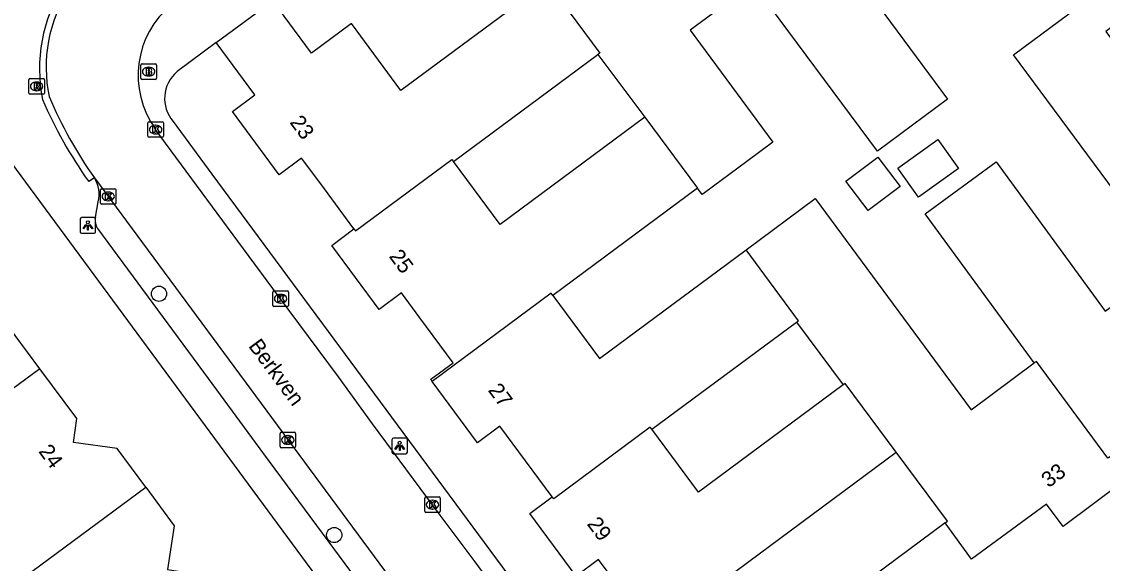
# Model space of a CAD drawing. Extents: x 163427 to 164190, y 380331 to 381641.
# Drawn here: x 163788.9 to 163858.6, y 381205.6 to 381240.5 of the extents above; entities that cross this region are included whole.
import ezdxf

# ---------------------------------------------------------------- set-up
doc = ezdxf.new("R2010")
doc.units = 0
for name, color, linetype in [('IMGEO_Boom', 7, 'Continuous'), ('IMGEO_Brandkraan', 7, 'Continuous'), ('IMGEO_Kolk', 7, 'Continuous'), ('IMGEO_Lichtpunt', 7, 'Continuous'), ('IMGEO_Openbare_ruimte_label', 7, 'Continuous'), ('IMGEO_Pand', 7, 'Continuous'), ('IMGEO_Pand_nummerreeks', 7, 'Continuous'), ('IMGEO_Rijbaan_lokaal_open', 7, 'Continuous'), ('IMGEO_Rioolput', 7, 'Continuous'), ('IMGEO_Voetpad_open', 7, 'Continuous')]:
    doc.layers.add(name, color=color, linetype=linetype)

msp = doc.modelspace()

# ---------------------------------------------------------------- linework, layer by layer
at = {"layer": 'IMGEO_Boom'}
for centre in [(163797.796, 381223.013), (163809.09, 381207.471)]:
    msp.add_circle(centre, 0.489, dxfattribs=at)
at = {"layer": 'IMGEO_Brandkraan'}
for p, q in [((163796.628, 381236.895), (163796.628, 381237.747)), ((163796.703, 381237.821), (163797.555, 381237.821)), ((163797.116, 381237.601), (163797.141, 381237.601)), ((163797.629, 381237.747), (163797.629, 381236.895)), ((163797.555, 381236.821), (163796.703, 381236.821)), ((163797.139, 381237.041), (163797.114, 381237.041))]:
    msp.add_line(p, q, dxfattribs=at)
for points in [[(163796.628, 381236.895), (163796.628, 381237.747)], [(163796.703, 381237.821), (163797.555, 381237.821)], [(163796.976, 381237.521), (163796.976, 381237.121), (163797.189, 381237.121)], [(163797.207, 381237.521), (163796.976, 381237.521)], [(163797.155, 381237.44), (163797.101, 381237.44), (163797.101, 381237.364)], [(163797.629, 381237.747), (163797.629, 381236.895)], [(163797.555, 381236.821), (163796.703, 381236.821)], [(163797.101, 381237.364), (163797.154, 381237.364)], [(163797.163, 381237.288), (163797.101, 381237.288), (163797.101, 381237.207)], [(163797.101, 381237.207), (163797.163, 381237.207)]]:
    msp.add_lwpolyline(points, dxfattribs=at)
for centre, radius, start, end in [((163796.705, 381237.745), 0.0765, 91.55205, 178.44795), ((163796.705, 381237.745), 0.0765, 91.55205, 178.44795), ((163797.156, 381237.402), 0.0379, 267.82845, 90.93552), ((163797.211, 381237.376), 0.145, 59.4692, 91.53667), ((163797.236, 381237.423), 0.0922, 285.51372, 58.15012), ((163797.553, 381237.745), 0.0765, 1.55205, 88.44795), ((163797.553, 381237.745), 0.0765, 1.55205, 88.44795), ((163796.705, 381236.897), 0.0765, 181.55205, 268.44795), ((163796.705, 381236.897), 0.0765, 181.55205, 268.44795), ((163797.164, 381237.247), 0.0404, 269.87594, 90.50774), ((163797.195, 381237.372), 0.251, 268.66757, 293.53466), ((163797.241, 381237.231), 0.105, 301.31148, 78.98903), ((163797.553, 381236.897), 0.0765, 271.55205, 358.44795), ((163797.553, 381236.897), 0.0765, 271.55205, 358.44795)]:
    msp.add_arc(centre, radius, start, end, dxfattribs=at)
for centre, major_axis, ratio, start_param, end_param in [((163797.115, 381237.321), (-0.387, 0.002), 0.722429, 4.712389, 7.853982), ((163797.14, 381237.321), (-0.39, 0.002), 0.717154, 1.570796, 4.712389)]:
    msp.add_ellipse(centre, major_axis=major_axis, ratio=ratio, start_param=start_param, end_param=end_param, dxfattribs=at)
at = {"layer": 'IMGEO_Kolk'}
for p, q in [((163797.08, 381233.166), (163797.08, 381234.018)), ((163797.155, 381234.092), (163798.007, 381234.092)), ((163798.081, 381234.018), (163798.081, 381233.166)), ((163797.591, 381233.312), (163797.566, 381233.312)), ((163797.568, 381233.872), (163797.593, 381233.872)), ((163798.007, 381233.092), (163797.155, 381233.092)), ((163794.099, 381229.782), (163794.951, 381229.782)), ((163794.024, 381228.856), (163794.024, 381229.708)), ((163794.512, 381229.562), (163794.537, 381229.562)), ((163795.025, 381229.708), (163795.025, 381228.856)), ((163794.951, 381228.782), (163794.099, 381228.782)), ((163794.535, 381229.002), (163794.51, 381229.002)), ((163805.132, 381222.266), (163805.132, 381223.118)), ((163805.207, 381223.192), (163806.059, 381223.192)), ((163805.62, 381222.972), (163805.645, 381222.972)), ((163806.133, 381223.118), (163806.133, 381222.266)), ((163806.059, 381222.192), (163805.207, 381222.192)), ((163805.643, 381222.412), (163805.618, 381222.412)), ((163805.601, 381213.168), (163805.601, 381214.02)), ((163805.676, 381214.094), (163806.528, 381214.094)), ((163806.089, 381213.874), (163806.114, 381213.874)), ((163806.602, 381214.02), (163806.602, 381213.168)), ((163806.528, 381213.094), (163805.676, 381213.094)), ((163806.112, 381213.314), (163806.087, 381213.314)), ((163814.923, 381209.001), (163814.923, 381209.853)), ((163814.998, 381209.927), (163815.85, 381209.927)), ((163815.411, 381209.707), (163815.436, 381209.707)), ((163815.924, 381209.853), (163815.924, 381209.001)), ((163815.85, 381208.927), (163814.998, 381208.927)), ((163815.434, 381209.147), (163815.409, 381209.147))]:
    msp.add_line(p, q, dxfattribs=at)
for points in [[(163797.08, 381233.166), (163797.08, 381234.018)], [(163797.155, 381234.092), (163798.007, 381234.092)], [(163798.081, 381234.018), (163798.081, 381233.166)], [(163797.401, 381233.792), (163797.524, 381233.792), (163797.524, 381233.641), (163797.654, 381233.792), (163797.818, 381233.792), (163797.672, 381233.641), (163797.825, 381233.392), (163797.673, 381233.392), (163797.588, 381233.556), (163797.524, 381233.489), (163797.524, 381233.392), (163797.401, 381233.392), (163797.401, 381233.792)], [(163798.007, 381233.092), (163797.155, 381233.092)], [(163794.099, 381229.782), (163794.951, 381229.782)], [(163794.024, 381228.856), (163794.024, 381229.708)], [(163794.345, 381229.482), (163794.468, 381229.482), (163794.468, 381229.331), (163794.598, 381229.482), (163794.762, 381229.482), (163794.616, 381229.331), (163794.769, 381229.082), (163794.617, 381229.082), (163794.532, 381229.246), (163794.468, 381229.179), (163794.468, 381229.082), (163794.345, 381229.082), (163794.345, 381229.482)], [(163795.025, 381229.708), (163795.025, 381228.856)], [(163794.951, 381228.782), (163794.099, 381228.782)], [(163805.132, 381222.266), (163805.132, 381223.118)], [(163805.207, 381223.192), (163806.059, 381223.192)], [(163805.453, 381222.892), (163805.576, 381222.892), (163805.576, 381222.741), (163805.706, 381222.892), (163805.87, 381222.892), (163805.724, 381222.741), (163805.877, 381222.492), (163805.725, 381222.492), (163805.64, 381222.656), (163805.576, 381222.589), (163805.576, 381222.492), (163805.453, 381222.492), (163805.453, 381222.892)], [(163806.133, 381223.118), (163806.133, 381222.266)], [(163806.059, 381222.192), (163805.207, 381222.192)], [(163805.601, 381213.168), (163805.601, 381214.02)], [(163805.676, 381214.094), (163806.528, 381214.094)], [(163805.922, 381213.794), (163806.045, 381213.794), (163806.045, 381213.643), (163806.175, 381213.794), (163806.339, 381213.794), (163806.193, 381213.643), (163806.346, 381213.394), (163806.194, 381213.394), (163806.109, 381213.558), (163806.045, 381213.491), (163806.045, 381213.394), (163805.922, 381213.394), (163805.922, 381213.794)], [(163806.602, 381214.02), (163806.602, 381213.168)], [(163806.528, 381213.094), (163805.676, 381213.094)], [(163814.923, 381209.001), (163814.923, 381209.853)], [(163814.998, 381209.927), (163815.85, 381209.927)], [(163815.244, 381209.627), (163815.367, 381209.627), (163815.367, 381209.476), (163815.497, 381209.627), (163815.661, 381209.627), (163815.515, 381209.476), (163815.668, 381209.227), (163815.516, 381209.227), (163815.431, 381209.391), (163815.367, 381209.324), (163815.367, 381209.227), (163815.244, 381209.227), (163815.244, 381209.627)], [(163815.924, 381209.853), (163815.924, 381209.001)], [(163815.85, 381208.927), (163814.998, 381208.927)]]:
    msp.add_lwpolyline(points, dxfattribs=at)
for centre, start, end in [((163797.157, 381234.016), 91.55205, 178.44795), ((163797.157, 381234.016), 91.55205, 178.44795), ((163798.005, 381234.016), 1.55205, 88.44795), ((163798.005, 381234.016), 1.55205, 88.44795), ((163797.157, 381233.168), 181.55205, 268.44795), ((163797.157, 381233.168), 181.55205, 268.44795), ((163798.005, 381233.168), 271.55205, 358.44795), ((163798.005, 381233.168), 271.55205, 358.44795), ((163794.101, 381229.706), 91.55205, 178.44795), ((163794.101, 381229.706), 91.55205, 178.44795), ((163794.949, 381229.706), 1.55205, 88.44795), ((163794.949, 381229.706), 1.55205, 88.44795), ((163794.101, 381228.858), 181.55205, 268.44795), ((163794.101, 381228.858), 181.55205, 268.44795), ((163794.949, 381228.858), 271.55205, 358.44795), ((163794.949, 381228.858), 271.55205, 358.44795), ((163805.209, 381223.116), 91.55205, 178.44795), ((163805.209, 381223.116), 91.55205, 178.44795), ((163806.057, 381223.116), 1.55205, 88.44795), ((163806.057, 381223.116), 1.55205, 88.44795), ((163805.209, 381222.268), 181.55205, 268.44795), ((163805.209, 381222.268), 181.55205, 268.44795), ((163806.057, 381222.268), 271.55205, 358.44795), ((163806.057, 381222.268), 271.55205, 358.44795), ((163805.678, 381214.018), 91.55205, 178.44795), ((163805.678, 381214.018), 91.55205, 178.44795), ((163806.526, 381214.018), 1.55205, 88.44795), ((163806.526, 381214.018), 1.55205, 88.44795), ((163805.678, 381213.17), 181.55205, 268.44795), ((163805.678, 381213.17), 181.55205, 268.44795), ((163806.526, 381213.17), 271.55205, 358.44795), ((163806.526, 381213.17), 271.55205, 358.44795), ((163815, 381209.851), 91.55205, 178.44795), ((163815, 381209.851), 91.55205, 178.44795), ((163815.848, 381209.851), 1.55205, 88.44795), ((163815.848, 381209.851), 1.55205, 88.44795), ((163815, 381209.003), 181.55205, 268.44795), ((163815, 381209.003), 181.55205, 268.44795), ((163815.848, 381209.003), 271.55205, 358.44795), ((163815.848, 381209.003), 271.55205, 358.44795)]:
    msp.add_arc(centre, 0.0765, start, end, dxfattribs=at)
for centre, major_axis, ratio, start_param, end_param in [((163797.567, 381233.592), (-0.387, 0.002), 0.722429, 4.712389, 7.853982), ((163797.592, 381233.592), (-0.39, 0.002), 0.717154, 1.570796, 4.712389), ((163794.511, 381229.282), (-0.387, 0.002), 0.722429, 4.712389, 7.853982), ((163794.536, 381229.282), (-0.39, 0.002), 0.717154, 1.570796, 4.712389), ((163805.619, 381222.692), (-0.387, 0.002), 0.722429, 4.712389, 7.853982), ((163805.644, 381222.692), (-0.39, 0.002), 0.717154, 1.570796, 4.712389), ((163806.088, 381213.594), (-0.387, 0.002), 0.722429, 4.712389, 7.853982), ((163806.113, 381213.594), (-0.39, 0.002), 0.717154, 1.570796, 4.712389), ((163815.41, 381209.427), (-0.387, 0.002), 0.722429, 4.712389, 7.853982), ((163815.435, 381209.427), (-0.39, 0.002), 0.717154, 1.570796, 4.712389)]:
    msp.add_ellipse(centre, major_axis=major_axis, ratio=ratio, start_param=start_param, end_param=end_param, dxfattribs=at)
at = {"layer": 'IMGEO_Lichtpunt'}
for p, q in [((163792.714, 381227.82), (163792.714, 381227.013)), ((163792.714, 381227.82), (163792.714, 381227.013)), ((163793.616, 381227.915), (163792.808, 381227.915)), ((163793.616, 381227.915), (163792.808, 381227.915)), ((163793.71, 381227.013), (163793.71, 381227.82)), ((163793.71, 381227.013), (163793.71, 381227.82)), ((163792.808, 381226.919), (163793.616, 381226.919)), ((163792.808, 381226.919), (163793.616, 381226.919)), ((163812.809, 381213.612), (163812.809, 381212.805)), ((163812.809, 381213.612), (163812.809, 381212.805)), ((163813.711, 381213.707), (163812.903, 381213.707)), ((163813.711, 381213.707), (163812.903, 381213.707)), ((163813.805, 381212.805), (163813.805, 381213.612)), ((163813.805, 381212.805), (163813.805, 381213.612)), ((163812.903, 381212.711), (163813.711, 381212.711)), ((163812.903, 381212.711), (163813.711, 381212.711))]:
    msp.add_line(p, q, dxfattribs=at)
for points in [[(163793.088, 381227.484), (163793.127, 381227.456), (163792.939, 381227.194), (163792.901, 381227.221), (163793.088, 381227.484)], [(163793.19, 381227.436), (163793.237, 381227.436), (163793.237, 381227.114), (163793.19, 381227.114), (163793.19, 381227.436)], [(163793.3, 381227.456), (163793.338, 381227.483), (163793.525, 381227.221), (163793.486, 381227.193), (163793.3, 381227.456)], [(163813.183, 381213.276), (163813.222, 381213.248), (163813.034, 381212.986), (163812.996, 381213.013), (163813.183, 381213.276)], [(163813.285, 381213.228), (163813.332, 381213.228), (163813.332, 381212.906), (163813.285, 381212.906), (163813.285, 381213.228)], [(163813.395, 381213.248), (163813.433, 381213.275), (163813.62, 381213.013), (163813.581, 381212.985), (163813.395, 381213.248)]]:
    msp.add_lwpolyline(points, dxfattribs=at)
for centre in [(163793.213, 381227.618), (163813.308, 381213.41)]:
    msp.add_circle(centre, 0.0994, dxfattribs=at)
for centre, start, end in [((163792.808, 381227.82), 90, 180), ((163792.808, 381227.82), 90, 180), ((163793.616, 381227.82), 0, 90), ((163793.616, 381227.82), 0, 90), ((163792.808, 381227.013), 180, 270), ((163792.808, 381227.013), 180, 270), ((163793.616, 381227.013), 270, 0), ((163793.616, 381227.013), 270, 360), ((163812.903, 381213.612), 90, 180), ((163812.903, 381213.612), 90, 180), ((163813.711, 381213.612), 0, 90), ((163813.711, 381213.612), 0, 90), ((163812.903, 381212.805), 180, 270), ((163812.903, 381212.805), 180, 270), ((163813.711, 381212.805), 270, 0), ((163813.711, 381212.805), 270, 360)]:
    msp.add_arc(centre, 0.0946, start, end, dxfattribs=at)
at = {"layer": 'IMGEO_Pand'}
for points in [[(163842.921, 381251.702), (163840.622, 381250), (163838.877, 381248.708), (163848.613, 381235.557), (163844.088, 381232.207), (163836.092, 381243.006)], [(163822.683, 381243.002), (163822.82, 381243.104), (163826.213, 381238.522), (163826.076, 381238.421)], [(163862.869, 381224.888), (163852.872, 381238.397), (163856.439, 381241.037), (163860.006, 381243.677), (163861.386, 381241.813), (163858.81, 381239.907), (163867.428, 381228.261), (163871.747, 381231.458), (163877.4, 381223.819), (163873.29, 381220.778), (163872.225, 381222.218), (163870.608, 381221.021), (163867.926, 381219.036), (163867.729, 381218.89), (163867.592, 381218.789)], [(163822.683, 381243.002), (163813.384, 381236.115), (163810.193, 381240.424), (163807.622, 381238.52), (163805.129, 381241.888)], [(163836.092, 381243.006), (163832.024, 381239.995), (163837.361, 381232.788), (163835.672, 381231.538), (163832.956, 381229.525), (163832.796, 381229.407), (163832.492, 381229.816)], [(163801.484, 381239.189), (163805.129, 381241.888)], [(163810.357, 381227.202), (163808.217, 381230.09), (163806.983, 381231.755), (163805.54, 381230.685), (163802.53, 381234.749), (163803.977, 381235.82), (163801.484, 381239.189)], [(163816.777, 381231.534), (163826.076, 381238.421)], [(163826.076, 381238.421), (163829.106, 381234.384)], [(163829.106, 381234.384), (163819.788, 381227.474), (163816.777, 381231.534)], [(163829.106, 381234.384), (163832.492, 381229.816)], [(163845.401, 381231.099), (163847.98, 381232.945), (163849.314, 381231.08), (163846.735, 381229.235), (163845.401, 381231.099)], [(163810.357, 381227.202), (163810.458, 381227.065), (163816.676, 381231.67), (163816.777, 381231.534)], [(163844.114, 381231.823), (163845.553, 381229.928), (163843.501, 381228.371), (163842.063, 381230.266), (163844.114, 381231.823)], [(163854.199, 381218.554), (163847.174, 381228.17), (163851.743, 381231.509), (163858.769, 381221.892), (163862.869, 381224.888)], [(163832.492, 381229.816), (163823.174, 381222.907)], [(163835.628, 381225.845), (163840.085, 381229.142), (163850.126, 381215.546), (163854.199, 381218.554)], [(163815.405, 381217.367), (163815.304, 381217.504), (163816.749, 381218.574), (163814.608, 381221.458), (163813.413, 381223.068), (163811.974, 381221.999), (163808.928, 381226.118), (163810.357, 381227.202)], [(163790.125, 381218.185), (163787.735, 381221.405), (163786.206, 381221.638), (163786.635, 381224.449), (163784.809, 381226.93)], [(163823.174, 381222.907), (163826.175, 381218.852), (163835.628, 381225.845)], [(163838.87, 381221.178), (163839.007, 381221.279), (163835.628, 381225.845)], [(163823.174, 381222.907), (163823.073, 381223.044), (163815.405, 381217.367)], [(163829.557, 381214.284), (163838.87, 381221.178)], [(163838.87, 381221.178), (163841.88, 381217.141)], [(163859.081, 381212.518), (163858.944, 381212.417), (163854.336, 381218.655), (163854.199, 381218.554)], [(163790.125, 381218.185), (163773.534, 381205.95)], [(163796.945, 381210.545), (163795.099, 381213.038), (163792.291, 381213.442), (163792.511, 381214.969), (163790.125, 381218.185)], [(163823.131, 381209.94), (163820.995, 381212.825), (163819.77, 381214.479), (163818.329, 381213.412), (163815.405, 381217.367)], [(163845.311, 381212.802), (163842.017, 381217.242), (163841.88, 381217.141)], [(163841.88, 381217.141), (163832.566, 381210.23), (163829.557, 381214.284)], [(163829.557, 381214.284), (163829.456, 381214.421), (163823.233, 381209.804), (163823.131, 381209.94)], [(163829.636, 381201.19), (163845.311, 381212.802)], [(163848.469, 381208.26), (163848.606, 381208.361), (163845.311, 381212.802)], [(163859.081, 381212.518), (163860.151, 381211.069), (163856.057, 381208.028), (163854.997, 381209.469), (163853.371, 381208.274), (163850.165, 381205.918), (163848.469, 381208.26)], [(163787.518, 381203.598), (163796.945, 381210.545)], [(163796.945, 381210.545), (163798.784, 381208.062), (163798.347, 381205.246), (163799.879, 381205.008), (163802.265, 381201.785)], [(163829.636, 381201.19), (163827.371, 381204.23), (163826.126, 381205.901), (163824.687, 381204.828), (163821.686, 381208.868), (163823.131, 381209.94)], [(163848.469, 381208.26), (163839.171, 381201.361), (163842.364, 381197.057), (163834.696, 381191.367), (163831.69, 381195.418), (163833.135, 381196.495), (163831.894, 381198.16), (163829.636, 381201.19)]]:
    msp.add_lwpolyline(points, dxfattribs=at)
at = {"layer": 'IMGEO_Rijbaan_lokaal_open'}
for points in [[(163831.473, 381187.71), (163826.186, 381194.912), (163822.567, 381199.76), (163818.169, 381205.736), (163815.921, 381208.742), (163811.56, 381214.644), (163809.355, 381217.654), (163805.5, 381222.854), (163803.25, 381225.899), (163797.56, 381233.618)], [(163793.638, 381230.475), (163822.027, 381192.049), (163826.322, 381186.294)]]:
    msp.add_lwpolyline(points, dxfattribs=at)
for centre, radius, start, end in [((163799.577, 381237.614), 9.058, 146.58473, 192.10063), ((163802.363, 381237.071), 5.915, 129.20414, 215.7112), ((163815.635, 381246.157), 27.015, 202.73871, 215.48555)]:
    msp.add_arc(centre, radius, start, end, dxfattribs=at)
at = {"layer": 'IMGEO_Rioolput'}
for p, q in [((163789.409, 381235.944), (163789.409, 381236.796)), ((163789.484, 381236.87), (163790.336, 381236.87)), ((163790.41, 381236.796), (163790.41, 381235.944)), ((163789.92, 381236.09), (163789.895, 381236.09)), ((163789.897, 381236.65), (163789.922, 381236.65)), ((163790.336, 381235.87), (163789.484, 381235.87))]:
    msp.add_line(p, q, dxfattribs=at)
for points in [[(163789.409, 381235.944), (163789.409, 381236.796)], [(163789.484, 381236.87), (163790.336, 381236.87)], [(163790.41, 381236.796), (163790.41, 381235.944)], [(163789.998, 381236.568), (163789.746, 381236.57), (163789.746, 381236.17)], [(163789.746, 381236.17), (163789.87, 381236.17), (163789.87, 381236.332), (163789.881, 381236.332)], [(163789.924, 381236.489), (163789.87, 381236.489), (163789.87, 381236.408)], [(163789.87, 381236.408), (163789.922, 381236.408)], [(163789.928, 381236.303), (163789.999, 381236.17), (163790.139, 381236.17), (163790.074, 381236.296)], [(163790.336, 381235.87), (163789.484, 381235.87)]]:
    msp.add_lwpolyline(points, dxfattribs=at)
for centre, radius, start, end in [((163789.486, 381236.794), 0.0765, 91.55205, 178.44795), ((163789.486, 381236.794), 0.0765, 91.55205, 178.44795), ((163790.334, 381236.794), 0.0765, 1.55205, 88.44795), ((163790.334, 381236.794), 0.0765, 1.55205, 88.44795), ((163789.88, 381236.279), 0.0533, 26.02933, 88.69889), ((163789.906, 381236.597), 0.19, 274.7715, 282.96867), ((163789.93, 381236.393), 0.0964, 77.00612, 93.18647), ((163789.944, 381236.45), 0.0378, 276.66336, 79.67722), ((163789.997, 381236.458), 0.109, 350.36119, 89.41601), ((163789.995, 381236.458), 0.112, 277.58423, 350.98172), ((163789.979, 381236.243), 0.108, 29.51342, 73.79051), ((163789.486, 381235.946), 0.0765, 181.55205, 268.44795), ((163789.486, 381235.946), 0.0765, 181.55205, 268.44795), ((163790.334, 381235.946), 0.0765, 271.55205, 358.44795), ((163790.334, 381235.946), 0.0765, 271.55205, 358.44795)]:
    msp.add_arc(centre, radius, start, end, dxfattribs=at)
for centre, major_axis, ratio, start_param, end_param in [((163789.896, 381236.37), (-0.387, 0.002), 0.722429, 4.712389, 7.853982), ((163789.921, 381236.37), (-0.39, 0.002), 0.717154, 1.570796, 4.712389)]:
    msp.add_ellipse(centre, major_axis=major_axis, ratio=ratio, start_param=start_param, end_param=end_param, dxfattribs=at)
at = {"layer": 'IMGEO_Voetpad_open'}
for points in [[(163832.5, 381173.217), (163831.667, 381172.644), (163783.277, 381238.221), (163784.4, 381239.055), (163784.841, 381239.434)], [(163801.484, 381239.189), (163798.959, 381237.327)], [(163798.704, 381234.11), (163801.193, 381230.722), (163832.228, 381188.776)], [(163793.638, 381230.475), (163793.267, 381230.24)], [(163793.703, 381227.947), (163793.879, 381228.941)], [(163823.312, 381187.314), (163820.915, 381190.537), (163816.768, 381196.156), (163813.199, 381200.991), (163804.549, 381212.711), (163800.98, 381217.546), (163793.85, 381227.207)]]:
    msp.add_lwpolyline(points, dxfattribs=at)
for centre, radius, start, end in [((163800.223, 381237.509), 10.126, 148.03811, 191.2381), ((163800.446, 381235.591), 2.286, 130.57589, 220.3598), ((163816.004, 381246.503), 27.954, 203.10067, 215.57476), ((163791.88, 381229.413), 2.054, 346.7177, 31.13932), ((163794.645, 381227.75), 0.963, 168.16914, 214.30179)]:
    msp.add_arc(centre, radius, start, end, dxfattribs=at)

# ---------------------------------------------------------------- texts
at = {"layer": 'IMGEO_Openbare_ruimte_label'}
msp.add_text('Berkven', height=1, rotation=306.45721, dxfattribs=at).set_placement((163803.522, 381219.641))
at = {"layer": 'IMGEO_Pand_nummerreeks'}
for s, rotation, p in [('23', 306.52585, (163806.184, 381234.048)), ('25', 306.48001, (163812.582, 381225.416)), ('27', 306.46855, (163818.963, 381216.793)), ('24', 306.52585, (163789.994, 381212.854)), ('33', 36.60627, (163855.127, 381210.478)), ('29', 306.61179, (163825.339, 381208.179))]:
    msp.add_text(s, height=1, rotation=rotation, dxfattribs=at).set_placement(p)

doc.saveas('drawing.dxf')
